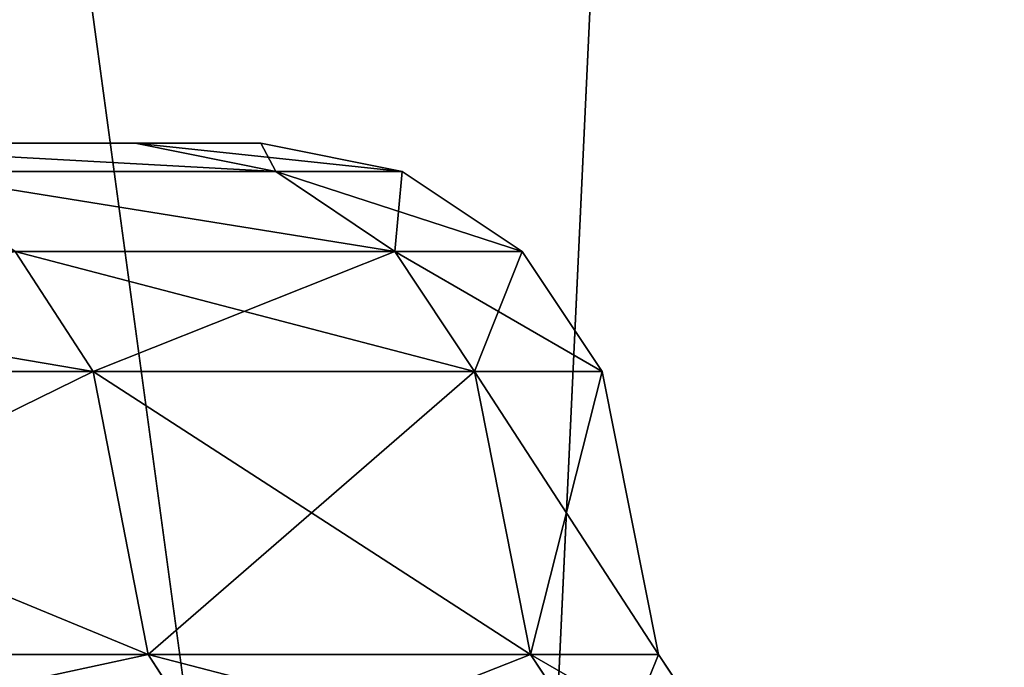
# Model space of a CAD drawing. Extents: x 0.03 to 6.33, y -5.07 to 0.
# Tile 428 of 454: x 5.2814 to 5.3863, y -1.4731 to -1.4042. Entities that reach past the tile are written whole.
import ezdxf

# ---------------------------------------------------------------- set-up
doc = ezdxf.new("R2010")
doc.units = 0
doc.header["$MEASUREMENT"] = 0
doc.layers.get('0').update_dxf_attribs({"linetype": 'CONTINUOUS'})

# ---------------------------------------------------------------- blocks, each defined once
blk = doc.blocks.new('KINKIET_CERAMICZNY_222_STL')
at = {"color": 0}
for p, q in [((5.09846, 0, -2.49875), (5.32853, -1.69291, -2.30404)), ((5.09846, 0, -2.49875), (5.32853, -1.69291, -2.30404)), ((5.40821, 0, -2.22711), (5.32853, -1.69291, -2.30404)), ((5.40821, 0, -2.22711), (5.32853, -1.69291, -2.30404)), ((5.25378, -1.41732, -0.47308), (5.29372, -1.41732, -0.23803)), ((5.29372, -1.41732, 0.23803), (5.25378, -1.41732, 0.47308)), ((5.25378, -1.41732, -0.47308), (5.29372, -1.41732, -0.23803)), ((5.29372, -1.41732, 0.23803), (5.25378, -1.41732, 0.47308)), ((5.29372, -1.41732, -0.23803), (5.30709, -1.41732)), ((5.30709, -1.41732), (5.29372, -1.41732, 0.23803)), ((5.30869, -1.42032, -0.23972), (5.29372, -1.41732, -0.23803)), ((5.30869, -1.42032, -0.23972), (5.29372, -1.41732, -0.23803)), ((5.29372, -1.41732, -0.23803), (5.30709, -1.41732)), ((5.30869, -1.42032, 0.23972), (5.29372, -1.41732, 0.23803)), ((5.30709, -1.41732), (5.29372, -1.41732, 0.23803)), ((5.30869, -1.42032, 0.23972), (5.29372, -1.41732, 0.23803)), ((5.32215, -1.42032), (5.30709, -1.41732)), ((5.32215, -1.42032), (5.30709, -1.41732)), ((5.26847, -1.42032, -0.47643), (5.30869, -1.42032, -0.23972)), ((5.30869, -1.42032, 0.23972), (5.26847, -1.42032, 0.47643)), ((5.26847, -1.42032, -0.47643), (5.30869, -1.42032, -0.23972)), ((5.30869, -1.42032, 0.23972), (5.26847, -1.42032, 0.47643)), ((5.30869, -1.42032, -0.23972), (5.32215, -1.42032)), ((5.32215, -1.42032), (5.30869, -1.42032, 0.23972)), ((5.32138, -1.42885, -0.24115), (5.30869, -1.42032, -0.23972)), ((5.32138, -1.42885, -0.24115), (5.30869, -1.42032, -0.23972)), ((5.30869, -1.42032, -0.23972), (5.32215, -1.42032)), ((5.32138, -1.42885, 0.24115), (5.30869, -1.42032, 0.23972)), ((5.32215, -1.42032), (5.30869, -1.42032, 0.23972)), ((5.32138, -1.42885, 0.24115), (5.30869, -1.42032, 0.23972)), ((5.33493, -1.42885), (5.32215, -1.42032)), ((5.33493, -1.42885), (5.32215, -1.42032)), ((5.28092, -1.42885, -0.47927), (5.32138, -1.42885, -0.24115)), ((5.32138, -1.42885, 0.24115), (5.28092, -1.42885, 0.47927)), ((5.28924, -1.44163, -0.48117), (5.28092, -1.42885, -0.47927)), ((5.28924, -1.44163, -0.48117), (5.28092, -1.42885, -0.47927)), ((5.28092, -1.42885, -0.47927), (5.32138, -1.42885, -0.24115)), ((5.28924, -1.44163, 0.48117), (5.28092, -1.42885, 0.47927)), ((5.32138, -1.42885, 0.24115), (5.28092, -1.42885, 0.47927)), ((5.28924, -1.44163, 0.48117), (5.28092, -1.42885, 0.47927)), ((5.32138, -1.42885, -0.24115), (5.33493, -1.42885)), ((5.33493, -1.42885), (5.32138, -1.42885, 0.24115)), ((5.32986, -1.44163, -0.24211), (5.32138, -1.42885, -0.24115)), ((5.32986, -1.44163, -0.24211), (5.32138, -1.42885, -0.24115)), ((5.32138, -1.42885, -0.24115), (5.33493, -1.42885)), ((5.32986, -1.44163, 0.24211), (5.32138, -1.42885, 0.24115)), ((5.33493, -1.42885), (5.32138, -1.42885, 0.24115)), ((5.32986, -1.44163, 0.24211), (5.32138, -1.42885, 0.24115)), ((5.34346, -1.44163), (5.33493, -1.42885)), ((5.34346, -1.44163), (5.33493, -1.42885)), ((5.22212, -1.44163, -0.71418), (5.28924, -1.44163, -0.48117)), ((5.28924, -1.44163, 0.48117), (5.22212, -1.44163, 0.71418)), ((5.22212, -1.44163, -0.71418), (5.28924, -1.44163, -0.48117)), ((5.28924, -1.44163, 0.48117), (5.22212, -1.44163, 0.71418)), ((5.28924, -1.44163, -0.48117), (5.32986, -1.44163, -0.24211)), ((5.32986, -1.44163, 0.24211), (5.28924, -1.44163, 0.48117)), ((5.29509, -1.47176, -0.4825), (5.28924, -1.44163, -0.48117)), ((5.28924, -1.44163, -0.48117), (5.32986, -1.44163, -0.24211)), ((5.29509, -1.47176, -0.4825), (5.28924, -1.44163, -0.48117)), ((5.32986, -1.44163, 0.24211), (5.28924, -1.44163, 0.48117)), ((5.29509, -1.47176, 0.4825), (5.28924, -1.44163, 0.48117)), ((5.29509, -1.47176, 0.4825), (5.28924, -1.44163, 0.48117)), ((5.32986, -1.44163, -0.24211), (5.34346, -1.44163)), ((5.34346, -1.44163), (5.32986, -1.44163, 0.24211)), ((5.33582, -1.47176, -0.24278), (5.32986, -1.44163, -0.24211)), ((5.32986, -1.44163, -0.24211), (5.34346, -1.44163)), ((5.33582, -1.47176, -0.24278), (5.32986, -1.44163, -0.24211)), ((5.34346, -1.44163), (5.32986, -1.44163, 0.24211)), ((5.33582, -1.47176, 0.24278), (5.32986, -1.44163, 0.24211)), ((5.33582, -1.47176, 0.24278), (5.32986, -1.44163, 0.24211)), ((5.34945, -1.47176), (5.34346, -1.44163)), ((5.34945, -1.47176), (5.34346, -1.44163)), ((5.22777, -1.47176, -0.71616), (5.29509, -1.47176, -0.4825)), ((5.29509, -1.47176, 0.4825), (5.22777, -1.47176, 0.71616)), ((5.22777, -1.47176, -0.71616), (5.29509, -1.47176, -0.4825)), ((5.29509, -1.47176, 0.4825), (5.22777, -1.47176, 0.71616)), ((5.30341, -1.48453, -0.4844), (5.29509, -1.47176, -0.4825)), ((5.29509, -1.47176, -0.4825), (5.33582, -1.47176, -0.24278)), ((5.30341, -1.48453, -0.4844), (5.29509, -1.47176, -0.4825)), ((5.30341, -1.48453, 0.4844), (5.29509, -1.47176, 0.4825)), ((5.33582, -1.47176, 0.24278), (5.29509, -1.47176, 0.4825)), ((5.30341, -1.48453, 0.4844), (5.29509, -1.47176, 0.4825)), ((5.29509, -1.47176, -0.4825), (5.33582, -1.47176, -0.24278)), ((5.33582, -1.47176, 0.24278), (5.29509, -1.47176, 0.4825)), ((5.3443, -1.48453, -0.24373), (5.33582, -1.47176, -0.24278)), ((5.33582, -1.47176, -0.24278), (5.34945, -1.47176)), ((5.3443, -1.48453, -0.24373), (5.33582, -1.47176, -0.24278)), ((5.3443, -1.48453, 0.24373), (5.33582, -1.47176, 0.24278)), ((5.34945, -1.47176), (5.33582, -1.47176, 0.24278)), ((5.3443, -1.48453, 0.24373), (5.33582, -1.47176, 0.24278)), ((5.33582, -1.47176, -0.24278), (5.34945, -1.47176)), ((5.34945, -1.47176), (5.33582, -1.47176, 0.24278)), ((5.35799, -1.48453), (5.34945, -1.47176)), ((5.35799, -1.48453), (5.34945, -1.47176))]:
    blk.add_line(p, q, dxfattribs=at)
mesh = blk.add_polyface(dxfattribs=at)
corners = [(5.32853, -1.69291, -2.30404), (5.10334, -1.69291, -2.495), (5.09846, 0, -2.49875)]
mesh.append_faces([[corners[k] for k in face] for face in [(0, 1, 2)]], dxfattribs={"color": 0})
mesh = blk.add_polyface(dxfattribs=at)
corners = [(5.40821, 0, -2.22711), (5.32853, -1.69291, -2.30404), (5.09846, 0, -2.49875)]
mesh.append_faces([[corners[k] for k in face] for face in [(0, 1, 2)]], dxfattribs={"color": 0})
mesh = blk.add_polyface(dxfattribs=at)
corners = [(5.40821, 0, 2.22711), (5.09846, 0, 2.49875), (5.21817, -1.69291, 2.40216)]
mesh.append_faces([[corners[k] for k in face] for face in [(0, 1, 2)]], dxfattribs={"color": 0})
mesh = blk.add_polyface(dxfattribs=at)
corners = [(5.40821, 0, 2.22711), (5.21817, -1.69291, 2.40216), (5.40821, -1.69291, 2.22711)]
mesh.append_faces([[corners[k] for k in face] for face in [(0, 1, 2)]], dxfattribs={"color": 0})
mesh = blk.add_polyface(dxfattribs=at)
corners = [(5.40821, -1.69291, -2.22711), (5.32853, -1.69291, -2.30404), (5.40821, 0, -2.22711)]
mesh.append_faces([[corners[k] for k in face] for face in [(0, 1, 2)]], dxfattribs={"color": 0})
mesh = blk.add_polyface(dxfattribs=at)
corners = [(3.41914, -1.41732, -2.11262), (2.94307, -1.41732, -2.11262), (3.1811, -1.41732, -2.12598), (3.65418, -1.41732, -2.07268), (2.70803, -1.41732, -2.07268), (3.88327, -1.41732, -2.00668), (2.47893, -1.41732, -2.00668), (4.10353, -1.41732, -1.91545), (3.1811, -1.41732, -1.92913), (3.40927, -1.41732, -1.91559), (3.63423, -1.41732, -1.87516), (4.31219, -1.41732, -1.80012), (3.85283, -1.41732, -1.80841), (4.062, -1.41732, -1.71627), (4.50663, -1.41732, -1.66216), (4.25881, -1.41732, -1.60003), (4.6844, -1.41732, -1.5033), (4.44048, -1.41732, -1.46134), (4.84326, -1.41732, -1.32553), (4.60448, -1.41732, -1.30213), (4.98122, -1.41732, -1.13109), (4.7485, -1.41732, -1.12465), (5.09655, -1.41732, -0.92243), (4.87051, -1.41732, -0.93137), (4.96881, -1.41732, -0.72502), (5.18778, -1.41732, -0.70217), (5.04201, -1.41732, -0.50849), (5.25378, -1.41732, -0.47308), (5.08909, -1.41732, -0.28483), (5.29372, -1.41732, -0.23803), (5.10939, -1.41732, -0.05717), (5.30709, -1.41732), (5.10262, -1.41732, 0.1713), (5.29372, -1.41732, 0.23803), (5.06887, -1.41732, 0.39736), (5.25378, -1.41732, 0.47308), (5.00862, -1.41732, 0.61784), (5.18778, -1.41732, 0.70217), (4.92272, -1.41732, 0.82965), (5.09655, -1.41732, 0.92243), (4.81237, -1.41732, 1.02982), (4.98122, -1.41732, 1.13109), (4.67912, -1.41732, 1.21552), (4.84326, -1.41732, 1.32553), (4.52484, -1.41732, 1.38417), (4.6844, -1.41732, 1.5033), (4.3517, -1.41732, 1.53338), (4.50663, -1.41732, 1.66216), (4.16213, -1.41732, 1.66107), (3.95878, -1.41732, 1.76544), (4.31219, -1.41732, 1.80012), (3.74452, -1.41732, 1.84503), (4.10353, -1.41732, 1.91545), (3.52235, -1.41732, 1.89871), (3.29539, -1.41732, 1.92575), (3.88327, -1.41732, 2.00668), (3.06682, -1.41732, 1.92575), (2.25867, -1.41732, -1.91545), (2.95294, -1.41732, -1.91559), (2.72798, -1.41732, -1.87516), (2.05001, -1.41732, -1.80012), (2.50937, -1.41732, -1.80841), (2.3002, -1.41732, -1.71627), (1.85557, -1.41732, -1.66216), (2.1034, -1.41732, -1.60003), (1.6778, -1.41732, -1.5033), (1.92172, -1.41732, -1.46134), (1.51894, -1.41732, -1.32553), (1.75772, -1.41732, -1.30213), (1.38098, -1.41732, -1.13109), (1.61371, -1.41732, -1.12465), (1.26566, -1.41732, -0.92243), (1.49169, -1.41732, -0.93137), (1.39339, -1.41732, -0.72502), (1.17442, -1.41732, -0.70217), (1.32019, -1.41732, -0.50849), (1.10842, -1.41732, -0.47308), (1.27311, -1.41732, -0.28483), (1.06849, -1.41732, -0.23803), (1.25282, -1.41732, -0.05717), (1.05512, -1.41732), (1.25959, -1.41732, 0.1713), (1.06849, -1.41732, 0.23803), (1.29334, -1.41732, 0.39736), (1.10842, -1.41732, 0.47308), (1.35358, -1.41732, 0.61784), (1.17442, -1.41732, 0.70217), (1.43948, -1.41732, 0.82965), (1.26566, -1.41732, 0.92243), (1.54983, -1.41732, 1.02982), (1.38098, -1.41732, 1.13109), (1.68308, -1.41732, 1.21552), (1.51894, -1.41732, 1.32553), (1.83736, -1.41732, 1.38417), (1.6778, -1.41732, 1.5033), (2.0105, -1.41732, 1.53338), (1.85557, -1.41732, 1.66216), (2.20008, -1.41732, 1.66107), (2.40342, -1.41732, 1.76544), (2.05001, -1.41732, 1.80012), (2.61769, -1.41732, 1.84503), (2.25867, -1.41732, 1.91545), (2.83986, -1.41732, 1.89871), (2.47893, -1.41732, 2.00668), (3.65418, -1.41732, 2.07268), (2.70803, -1.41732, 2.07268), (3.41914, -1.41732, 2.11262), (2.94307, -1.41732, 2.11262), (3.1811, -1.41732, 2.12598)]
mesh.append_faces([[corners[k] for k in face] for face in [(0, 1, 2), (107, 106, 108)]], dxfattribs={"vtx0": -1, "color": 0})
mesh.append_faces([[corners[k] for k in face] for face in [(1, 3, 4), (4, 5, 6), (8, 7, 9), (9, 7, 10), (10, 11, 12), (12, 11, 13), (13, 14, 15), (15, 16, 17), (17, 18, 19), (19, 20, 21), (21, 22, 23), (23, 22, 24), (24, 25, 26), (26, 27, 28), (28, 29, 30), (30, 31, 32), (32, 33, 34), (34, 35, 36), (36, 37, 38), (38, 39, 40), (40, 41, 42), (42, 43, 44), (44, 45, 46), (46, 47, 48), (48, 47, 49), (49, 50, 51), (51, 52, 53), (53, 52, 54), (54, 55, 56), (57, 59, 60), (60, 62, 63), (63, 64, 65), (65, 66, 67), (67, 68, 69), (69, 70, 71), (71, 73, 74), (74, 75, 76), (76, 77, 78), (78, 79, 80), (80, 81, 82), (82, 83, 84), (84, 85, 86), (86, 87, 88), (88, 89, 90), (90, 91, 92), (92, 93, 94), (94, 95, 96), (96, 98, 99), (99, 100, 101), (101, 56, 103), (103, 104, 105), (105, 106, 107)]], dxfattribs={"vtx0": -1, "vtx1": -1, "color": 0})
mesh.append_faces([[corners[k] for k in face] for face in [(6, 7, 8), (103, 56, 55)]], dxfattribs={"vtx0": -1, "vtx1": -1, "vtx2": -1, "color": 0})
mesh.append_faces([[corners[k] for k in face] for face in [(1, 0, 3), (4, 3, 5), (6, 5, 7), (10, 7, 11), (13, 11, 14), (15, 14, 16), (17, 16, 18), (19, 18, 20), (21, 20, 22), (24, 22, 25), (26, 25, 27), (28, 27, 29), (30, 29, 31), (32, 31, 33), (34, 33, 35), (36, 35, 37), (38, 37, 39), (40, 39, 41), (42, 41, 43), (44, 43, 45), (46, 45, 47), (49, 47, 50), (51, 50, 52), (54, 52, 55), (8, 57, 6), (57, 8, 58), (57, 58, 59), (60, 59, 61), (60, 61, 62), (63, 62, 64), (65, 64, 66), (67, 66, 68), (69, 68, 70), (71, 70, 72), (71, 72, 73), (74, 73, 75), (76, 75, 77), (78, 77, 79), (80, 79, 81), (82, 81, 83), (84, 83, 85), (86, 85, 87), (88, 87, 89), (90, 89, 91), (92, 91, 93), (94, 93, 95), (96, 95, 97), (96, 97, 98), (99, 98, 100), (101, 100, 102), (101, 102, 56), (103, 55, 104), (105, 104, 106)]], dxfattribs={"vtx0": -1, "vtx2": -1, "color": 0})
mesh = blk.add_polyface(dxfattribs=at)
corners = [(5.30869, -1.42032, -0.23972), (5.25378, -1.41732, -0.47308), (5.26847, -1.42032, -0.47643), (5.29372, -1.41732, -0.23803)]
mesh.append_faces([[corners[k] for k in face] for face in [(0, 1, 2), (1, 0, 3)]], dxfattribs={"vtx0": -1, "color": 0})
mesh = blk.add_polyface(dxfattribs=at)
corners = [(5.30869, -1.42032, 0.23972), (5.25378, -1.41732, 0.47308), (5.29372, -1.41732, 0.23803), (5.26847, -1.42032, 0.47643)]
mesh.append_faces([[corners[k] for k in face] for face in [(0, 1, 2), (1, 0, 3)]], dxfattribs={"vtx0": -1, "color": 0})
mesh = blk.add_polyface(dxfattribs=at)
corners = [(5.32215, -1.42032), (5.29372, -1.41732, -0.23803), (5.30869, -1.42032, -0.23972), (5.30709, -1.41732)]
mesh.append_faces([[corners[k] for k in face] for face in [(0, 1, 2), (1, 0, 3)]], dxfattribs={"vtx0": -1, "color": 0})
mesh = blk.add_polyface(dxfattribs=at)
corners = [(5.30869, -1.42032, 0.23972), (5.30709, -1.41732), (5.32215, -1.42032), (5.29372, -1.41732, 0.23803)]
mesh.append_faces([[corners[k] for k in face] for face in [(0, 1, 2), (1, 0, 3)]], dxfattribs={"vtx0": -1, "color": 0})
mesh = blk.add_polyface(dxfattribs=at)
corners = [(5.32138, -1.42885, -0.24115), (5.26847, -1.42032, -0.47643), (5.28092, -1.42885, -0.47927), (5.30869, -1.42032, -0.23972)]
mesh.append_faces([[corners[k] for k in face] for face in [(0, 1, 2), (1, 0, 3)]], dxfattribs={"vtx0": -1, "color": 0})
mesh = blk.add_polyface(dxfattribs=at)
corners = [(5.32138, -1.42885, 0.24115), (5.26847, -1.42032, 0.47643), (5.30869, -1.42032, 0.23972), (5.28092, -1.42885, 0.47927)]
mesh.append_faces([[corners[k] for k in face] for face in [(0, 1, 2), (1, 0, 3)]], dxfattribs={"vtx0": -1, "color": 0})
mesh = blk.add_polyface(dxfattribs=at)
corners = [(5.33493, -1.42885), (5.30869, -1.42032, -0.23972), (5.32138, -1.42885, -0.24115), (5.32215, -1.42032)]
mesh.append_faces([[corners[k] for k in face] for face in [(0, 1, 2), (1, 0, 3)]], dxfattribs={"vtx0": -1, "color": 0})
mesh = blk.add_polyface(dxfattribs=at)
corners = [(5.32138, -1.42885, 0.24115), (5.32215, -1.42032), (5.33493, -1.42885), (5.30869, -1.42032, 0.23972)]
mesh.append_faces([[corners[k] for k in face] for face in [(0, 1, 2), (1, 0, 3)]], dxfattribs={"vtx0": -1, "color": 0})
mesh = blk.add_polyface(dxfattribs=at)
corners = [(5.28092, -1.42885, -0.47927), (5.22212, -1.44163, -0.71418), (5.28924, -1.44163, -0.48117), (5.21406, -1.42885, -0.71136)]
mesh.append_faces([[corners[k] for k in face] for face in [(0, 1, 2), (1, 0, 3)]], dxfattribs={"vtx0": -1, "color": 0})
mesh = blk.add_polyface(dxfattribs=at)
corners = [(5.21406, -1.42885, 0.71136), (5.28924, -1.44163, 0.48117), (5.22212, -1.44163, 0.71418), (5.28092, -1.42885, 0.47927)]
mesh.append_faces([[corners[k] for k in face] for face in [(0, 1, 2), (1, 0, 3)]], dxfattribs={"vtx0": -1, "color": 0})
mesh = blk.add_polyface(dxfattribs=at)
corners = [(5.32138, -1.42885, -0.24115), (5.28924, -1.44163, -0.48117), (5.32986, -1.44163, -0.24211), (5.28092, -1.42885, -0.47927)]
mesh.append_faces([[corners[k] for k in face] for face in [(0, 1, 2), (1, 0, 3)]], dxfattribs={"vtx0": -1, "color": 0})
mesh = blk.add_polyface(dxfattribs=at)
corners = [(5.28092, -1.42885, 0.47927), (5.32986, -1.44163, 0.24211), (5.28924, -1.44163, 0.48117), (5.32138, -1.42885, 0.24115)]
mesh.append_faces([[corners[k] for k in face] for face in [(0, 1, 2), (1, 0, 3)]], dxfattribs={"vtx0": -1, "color": 0})
mesh = blk.add_polyface(dxfattribs=at)
corners = [(5.33493, -1.42885), (5.32986, -1.44163, -0.24211), (5.34346, -1.44163), (5.32138, -1.42885, -0.24115)]
mesh.append_faces([[corners[k] for k in face] for face in [(0, 1, 2), (1, 0, 3)]], dxfattribs={"vtx0": -1, "color": 0})
mesh = blk.add_polyface(dxfattribs=at)
corners = [(5.32138, -1.42885, 0.24115), (5.34346, -1.44163), (5.32986, -1.44163, 0.24211), (5.33493, -1.42885)]
mesh.append_faces([[corners[k] for k in face] for face in [(0, 1, 2), (1, 0, 3)]], dxfattribs={"vtx0": -1, "color": 0})
mesh = blk.add_polyface(dxfattribs=at)
corners = [(5.28924, -1.44163, -0.48117), (5.22777, -1.47176, -0.71616), (5.29509, -1.47176, -0.4825), (5.22212, -1.44163, -0.71418)]
mesh.append_faces([[corners[k] for k in face] for face in [(0, 1, 2), (1, 0, 3)]], dxfattribs={"vtx0": -1, "color": 0})
mesh = blk.add_polyface(dxfattribs=at)
corners = [(5.22212, -1.44163, 0.71418), (5.29509, -1.47176, 0.4825), (5.22777, -1.47176, 0.71616), (5.28924, -1.44163, 0.48117)]
mesh.append_faces([[corners[k] for k in face] for face in [(0, 1, 2), (1, 0, 3)]], dxfattribs={"vtx0": -1, "color": 0})
mesh = blk.add_polyface(dxfattribs=at)
corners = [(5.32986, -1.44163, -0.24211), (5.29509, -1.47176, -0.4825), (5.33582, -1.47176, -0.24278), (5.28924, -1.44163, -0.48117)]
mesh.append_faces([[corners[k] for k in face] for face in [(0, 1, 2), (1, 0, 3)]], dxfattribs={"vtx0": -1, "color": 0})
mesh = blk.add_polyface(dxfattribs=at)
corners = [(5.28924, -1.44163, 0.48117), (5.33582, -1.47176, 0.24278), (5.29509, -1.47176, 0.4825), (5.32986, -1.44163, 0.24211)]
mesh.append_faces([[corners[k] for k in face] for face in [(0, 1, 2), (1, 0, 3)]], dxfattribs={"vtx0": -1, "color": 0})
mesh = blk.add_polyface(dxfattribs=at)
corners = [(5.34346, -1.44163), (5.33582, -1.47176, -0.24278), (5.34945, -1.47176), (5.32986, -1.44163, -0.24211)]
mesh.append_faces([[corners[k] for k in face] for face in [(0, 1, 2), (1, 0, 3)]], dxfattribs={"vtx0": -1, "color": 0})
mesh = blk.add_polyface(dxfattribs=at)
corners = [(5.32986, -1.44163, 0.24211), (5.34945, -1.47176), (5.33582, -1.47176, 0.24278), (5.34346, -1.44163)]
mesh.append_faces([[corners[k] for k in face] for face in [(0, 1, 2), (1, 0, 3)]], dxfattribs={"vtx0": -1, "color": 0})
mesh = blk.add_polyface(dxfattribs=at)
corners = [(5.29509, -1.47176, -0.4825), (5.23583, -1.48453, -0.71898), (5.30341, -1.48453, -0.4844), (5.22777, -1.47176, -0.71616)]
mesh.append_faces([[corners[k] for k in face] for face in [(0, 1, 2), (1, 0, 3)]], dxfattribs={"vtx0": -1, "color": 0})
mesh = blk.add_polyface(dxfattribs=at)
corners = [(5.22777, -1.47176, 0.71616), (5.30341, -1.48453, 0.4844), (5.23583, -1.48453, 0.71898), (5.29509, -1.47176, 0.4825)]
mesh.append_faces([[corners[k] for k in face] for face in [(0, 1, 2), (1, 0, 3)]], dxfattribs={"vtx0": -1, "color": 0})
mesh = blk.add_polyface(dxfattribs=at)
corners = [(5.33582, -1.47176, -0.24278), (5.30341, -1.48453, -0.4844), (5.3443, -1.48453, -0.24373), (5.29509, -1.47176, -0.4825)]
mesh.append_faces([[corners[k] for k in face] for face in [(0, 1, 2), (1, 0, 3)]], dxfattribs={"vtx0": -1, "color": 0})
mesh = blk.add_polyface(dxfattribs=at)
corners = [(5.29509, -1.47176, 0.4825), (5.3443, -1.48453, 0.24373), (5.30341, -1.48453, 0.4844), (5.33582, -1.47176, 0.24278)]
mesh.append_faces([[corners[k] for k in face] for face in [(0, 1, 2), (1, 0, 3)]], dxfattribs={"vtx0": -1, "color": 0})
mesh = blk.add_polyface(dxfattribs=at)
corners = [(5.34945, -1.47176), (5.3443, -1.48453, -0.24373), (5.35799, -1.48453), (5.33582, -1.47176, -0.24278)]
mesh.append_faces([[corners[k] for k in face] for face in [(0, 1, 2), (1, 0, 3)]], dxfattribs={"vtx0": -1, "color": 0})
mesh = blk.add_polyface(dxfattribs=at)
corners = [(5.33582, -1.47176, 0.24278), (5.35799, -1.48453), (5.3443, -1.48453, 0.24373), (5.34945, -1.47176)]
mesh.append_faces([[corners[k] for k in face] for face in [(0, 1, 2), (1, 0, 3)]], dxfattribs={"vtx0": -1, "color": 0})

msp = doc.modelspace()

# ---------------------------------------------------------------- block references
at = {"color": 0}
msp.add_blockref('KINKIET_CERAMICZNY_222_STL', (0, 0), dxfattribs=at)

doc.saveas('drawing.dxf')
